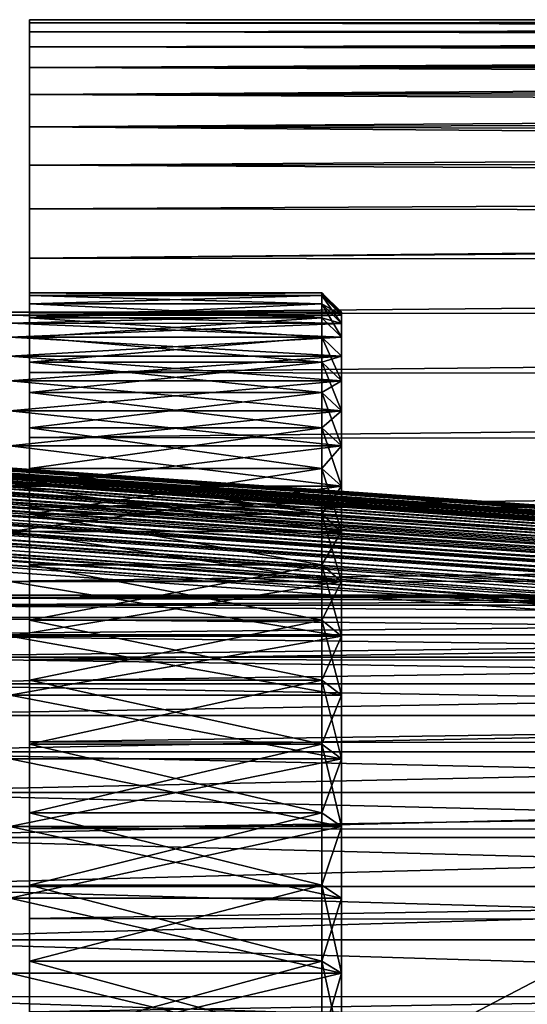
# Model space of a CAD drawing. Header units: metres. Extents: x -46 to 104, y -30 to 30.
# Tile 472 of 656: x 34.55 to 37.15, y 5.45 to 10.5. Entities that reach past the tile are written whole.
import ezdxf

# ---------------------------------------------------------------- set-up
doc = ezdxf.new("R2010")
doc.units = ezdxf.units.M
doc.layers.add('solid_26_000_502_XXX', color=7, linetype='CONTINUOUS')

msp = doc.modelspace()

# ---------------------------------------------------------------- linework, layer by layer
at = {"layer": 'solid_26_000_502_XXX'}
for points in [[(34.599998, 9.1, 298), (34.599998, 10.5, 298), (34.599998, 10.484605, 297.43161)], [(55.393932, 10.485, 297.438873), (34.599998, 10.484605, 297.43161), (34.599998, 10.5, 298)], [(34.599998, 9.085688, 298.510162), (34.599998, 10.484605, 298.56839), (34.599998, 10.5, 298)], [(55.36795, 10.5, 298), (34.599998, 10.5, 298), (34.599998, 10.484605, 298.56839)], [(34.599998, 9.085688, 298.510162), (34.599998, 10.5, 298), (34.599998, 9.1, 298)], [(55.374424, 10.496262, 297.719757), (34.599998, 10.5, 298), (55.36795, 10.5, 298)], [(55.374424, 10.496262, 297.719757), (55.393932, 10.485, 297.438873), (34.599998, 10.5, 298)], [(55.374424, 10.496262, 298.280273), (55.36795, 10.5, 298), (34.599998, 10.484605, 298.56839)], [(55.393932, 10.484999, 298.561127), (55.374424, 10.496262, 298.280273), (34.599998, 10.484605, 298.56839)], [(55.393932, 10.485, 297.438873), (55.426617, 10.466128, 297.157196), (34.599998, 10.484605, 297.43161)], [(55.426617, 10.466127, 298.842804), (55.393932, 10.484999, 298.561127), (34.599998, 10.484605, 298.56839)], [(34.599998, 9.042766, 296.980988), (34.599998, 10.484605, 297.43161), (34.599998, 10.438434, 296.864624)], [(55.472839, 10.439443, 296.873901), (34.599998, 10.438434, 296.864624), (34.599998, 10.484605, 297.43161)], [(34.599998, 9.085688, 297.489838), (34.599998, 9.1, 298), (34.599998, 10.484605, 297.43161)], [(34.599998, 9.042766, 296.980988), (34.599998, 9.085688, 297.489838), (34.599998, 10.484605, 297.43161)], [(55.426617, 10.466128, 297.157196), (55.472839, 10.439443, 296.873901), (34.599998, 10.484605, 297.43161)], [(34.599998, 9.042766, 299.019012), (34.599998, 10.438434, 299.135376), (34.599998, 10.484605, 298.56839)], [(55.426617, 10.466127, 298.842804), (34.599998, 10.484605, 298.56839), (34.599998, 10.438434, 299.135376)], [(34.599998, 9.085688, 298.510162), (34.599998, 9.042766, 299.019012), (34.599998, 10.484605, 298.56839)], [(55.472839, 10.439442, 299.126099), (55.426617, 10.466127, 298.842804), (34.599998, 10.438434, 299.135376)], [(55.472839, 10.439443, 296.873901), (55.533054, 10.404676, 296.588409), (34.599998, 10.438434, 296.864624)], [(55.533058, 10.404675, 299.411621), (55.472839, 10.439442, 299.126099), (34.599998, 10.438434, 299.135376)], [(34.599998, 8.971442, 296.4758), (34.599998, 10.438434, 296.864624), (34.599998, 10.361695, 296.301392)], [(55.533054, 10.404676, 296.588409), (34.599998, 10.361695, 296.301392), (34.599998, 10.438434, 296.864624)], [(34.599998, 8.971442, 296.4758), (34.599998, 9.042766, 296.980988), (34.599998, 10.438434, 296.864624)], [(34.599998, 8.971442, 299.5242), (34.599998, 10.361695, 299.698608), (34.599998, 10.438434, 299.135376)], [(55.533058, 10.404675, 299.411621), (34.599998, 10.438434, 299.135376), (34.599998, 10.361695, 299.698608)], [(34.599998, 9.042766, 299.019012), (34.599998, 8.971442, 299.5242), (34.599998, 10.438434, 299.135376)], [(55.533054, 10.404676, 296.588409), (55.607796, 10.361525, 296.300385), (34.599998, 10.361695, 296.301392)], [(55.6078, 10.361522, 299.699615), (55.533058, 10.404675, 299.411621), (34.599998, 10.361695, 299.698608)], [(34.599998, 8.871838, 295.975037), (34.599998, 10.361695, 296.301392), (34.599998, 10.254508, 295.742767)], [(55.697727, 10.309604, 296.009552), (34.599998, 10.254508, 295.742767), (34.599998, 10.361695, 296.301392)], [(34.599998, 8.871838, 295.975037), (34.599998, 8.971442, 296.4758), (34.599998, 10.361695, 296.301392)], [(55.607796, 10.361525, 296.300385), (55.697727, 10.309604, 296.009552), (34.599998, 10.361695, 296.301392)], [(34.599998, 8.871838, 300.024963), (34.599998, 10.254508, 300.257233), (34.599998, 10.361695, 299.698608)], [(55.6078, 10.361522, 299.699615), (34.599998, 10.361695, 299.698608), (34.599998, 10.254508, 300.257233)], [(34.599998, 8.971442, 299.5242), (34.599998, 8.871838, 300.024963), (34.599998, 10.361695, 299.698608)], [(55.697727, 10.309602, 299.990479), (55.6078, 10.361522, 299.699615), (34.599998, 10.254508, 300.257233)], [(55.697727, 10.309604, 296.009552), (55.803814, 10.248353, 295.714966), (34.599998, 10.254508, 295.742767)], [(55.803818, 10.248351, 300.285034), (55.697727, 10.309602, 299.990479), (34.599998, 10.254508, 300.257233)], [(34.599998, 8.744317, 295.480682), (34.599998, 10.254508, 295.742767), (34.599998, 10.117249, 295.190857)], [(55.926918, 10.177279, 295.416718), (34.599998, 10.117249, 295.190857), (34.599998, 10.254508, 295.742767)], [(34.599998, 8.744317, 295.480682), (34.599998, 8.871838, 295.975037), (34.599998, 10.254508, 295.742767)], [(55.803814, 10.248353, 295.714966), (55.926918, 10.177279, 295.416718), (34.599998, 10.254508, 295.742767)], [(34.599998, 8.744317, 300.519318), (34.599998, 10.117249, 300.809143), (34.599998, 10.254508, 300.257233)], [(55.803818, 10.248351, 300.285034), (34.599998, 10.254508, 300.257233), (34.599998, 10.117249, 300.809143)], [(34.599998, 8.871838, 300.024963), (34.599998, 8.744317, 300.519318), (34.599998, 10.254508, 300.257233)], [(55.926926, 10.177275, 300.583282), (55.803818, 10.248351, 300.285034), (34.599998, 10.117249, 300.809143)], [(55.926918, 10.177279, 295.416718), (56.068253, 10.09568, 295.114227), (34.599998, 10.117249, 295.190857)], [(56.068256, 10.095678, 300.885773), (55.926926, 10.177275, 300.583282), (34.599998, 10.117249, 300.809143)], [(34.599998, 8.589367, 294.994537), (34.599998, 10.117249, 295.190857), (34.599998, 9.950383, 294.6474)], [(56.229225, 10.002742, 294.807007), (34.599998, 9.950383, 294.6474), (34.599998, 10.117249, 295.190857)], [(34.599998, 8.589367, 294.994537), (34.599998, 8.744317, 295.480682), (34.599998, 10.117249, 295.190857)], [(56.068253, 10.09568, 295.114227), (56.229225, 10.002742, 294.807007), (34.599998, 10.117249, 295.190857)], [(34.599998, 8.589367, 301.005463), (34.599998, 9.950383, 301.3526), (34.599998, 10.117249, 300.809143)], [(56.068256, 10.095678, 300.885773), (34.599998, 10.117249, 300.809143), (34.599998, 9.950383, 301.3526)], [(34.599998, 8.744317, 300.519318), (34.599998, 8.589367, 301.005463), (34.599998, 10.117249, 300.809143)], [(56.229225, 10.002742, 301.192993), (56.068256, 10.095678, 300.885773), (34.599998, 9.950383, 301.3526)], [(56.229225, 10.002742, 294.807007), (56.411209, 9.897674, 294.494873), (34.599998, 9.950383, 294.6474)], [(56.411205, 9.897675, 301.505127), (56.229225, 10.002742, 301.192993), (34.599998, 9.950383, 301.3526)], [(34.599998, 8.407261, 294.517487), (34.599998, 9.950383, 294.6474), (34.599998, 9.754209, 294.113434)], [(56.61581, 9.779548, 294.177704), (34.599998, 9.754209, 294.113434), (34.599998, 9.950383, 294.6474)], [(34.599998, 8.407261, 294.517487), (34.599998, 8.589367, 294.994537), (34.599998, 9.950383, 294.6474)], [(56.411209, 9.897674, 294.494873), (56.61581, 9.779548, 294.177704), (34.599998, 9.950383, 294.6474)], [(34.599998, 8.407261, 301.482513), (34.599998, 9.754209, 301.886566), (34.599998, 9.950383, 301.3526)], [(56.411205, 9.897675, 301.505127), (34.599998, 9.950383, 301.3526), (34.599998, 9.754209, 301.886566)], [(34.599998, 8.589367, 301.005463), (34.599998, 8.407261, 301.482513), (34.599998, 9.950383, 301.3526)], [(56.615807, 9.779551, 301.822296), (56.411205, 9.897675, 301.505127), (34.599998, 9.754209, 301.886566)], [(56.844891, 9.647286, 302.144775), (56.615807, 9.779551, 301.822296), (34.599998, 9.754209, 301.886566)], [(56.61581, 9.779548, 294.177704), (56.844898, 9.647284, 293.855225), (34.599998, 9.754209, 294.113434)], [(34.599998, 8.198825, 294.051666), (34.599998, 9.754209, 294.113434), (34.599998, 9.52956, 293.591217)], [(56.844898, 9.647284, 293.855225), (34.599998, 9.52956, 293.591217), (34.599998, 9.754209, 294.113434)], [(34.599998, 8.198825, 294.051666), (34.599998, 8.407261, 294.517487), (34.599998, 9.754209, 294.113434)], [(34.599998, 7.964546, 302.401825), (34.599998, 9.52956, 302.408783), (34.599998, 9.754209, 301.886566)], [(56.844891, 9.647286, 302.144775), (34.599998, 9.754209, 301.886566), (34.599998, 9.52956, 302.408783)], [(34.599998, 8.198825, 301.948334), (34.599998, 7.964546, 302.401825), (34.599998, 9.754209, 301.886566)], [(34.599998, 8.407261, 301.482513), (34.599998, 8.198825, 301.948334), (34.599998, 9.754209, 301.886566)], [(57.099998, 9.5, 302.472137), (56.844891, 9.647286, 302.144775), (34.599998, 9.52956, 302.408783)], [(56.844898, 9.647284, 293.855225), (57.099998, 9.5, 293.527863), (34.599998, 9.52956, 293.591217)], [(34.599998, 7.705113, 293.158386), (34.599998, 9.52956, 293.591217), (34.599998, 9.276879, 293.081726)], [(57.099998, 9.5, 293.527863), (34.599998, 9.276879, 293.081726), (34.599998, 9.52956, 293.591217)], [(34.599998, 7.964546, 293.598175), (34.599998, 8.198825, 294.051666), (34.599998, 9.52956, 293.591217)], [(34.599998, 7.705113, 293.158386), (34.599998, 7.964546, 293.598175), (34.599998, 9.52956, 293.591217)], [(34.599998, 7.705113, 302.841614), (34.599998, 9.276879, 302.918274), (34.599998, 9.52956, 302.408783)], [(57.099998, 9.5, 302.472137), (34.599998, 9.52956, 302.408783), (34.599998, 9.276879, 302.918274)], [(34.599998, 7.964546, 302.401825), (34.599998, 7.705113, 302.841614), (34.599998, 9.52956, 302.408783)], [(57.099998, 9.5, 293.527863), (61.599998, 9.245528, 293.023041), (34.599998, 9.276879, 293.081726)], [(61.599998, 9.5, 302.472137), (57.099998, 9.5, 302.472137), (34.599998, 9.276879, 302.918274)], [(61.599998, 9.245528, 302.976959), (61.599998, 9.5, 302.472137), (34.599998, 9.276879, 302.918274)], [(34.599998, 7.421644, 292.734131), (34.599998, 9.276879, 293.081726), (34.599998, 8.996928, 292.586578)], [(61.599998, 9.245528, 293.023041), (34.599998, 8.996928, 292.586578), (34.599998, 9.276879, 293.081726)], [(34.599998, 7.421644, 292.734131), (34.599998, 7.705113, 293.158386), (34.599998, 9.276879, 293.081726)], [(34.599998, 7.421644, 303.265869), (34.599998, 8.996928, 303.413422), (34.599998, 9.276879, 302.918274)], [(61.599998, 9.245528, 302.976959), (34.599998, 9.276879, 302.918274), (34.599998, 8.996928, 303.413422)], [(34.599998, 7.705113, 302.841614), (34.599998, 7.421644, 303.265869), (34.599998, 9.276879, 302.918274)], [(61.599998, 9.245528, 293.023041), (61.599998, 8.964253, 292.532623), (34.599998, 8.996928, 292.586578)], [(61.599998, 8.964253, 303.467377), (61.599998, 9.245528, 302.976959), (34.599998, 8.996928, 303.413422)], [(53.959827, 6.790901, 318.545135), (20.615704, 9.136184, 315.037079), (20.609173, 9.121511, 315.089386)], [(53.966255, 6.800271, 318.490204), (20.621962, 9.145024, 314.983459), (20.615704, 9.136184, 315.037079)], [(53.959827, 6.790901, 318.545135), (53.966255, 6.800271, 318.490204), (20.615704, 9.136184, 315.037079)], [(20.621962, 9.145024, 314.983459), (53.972324, 6.803407, 318.43457), (20.627794, 9.147927, 314.929901)], [(53.966255, 6.800271, 318.490204), (53.972324, 6.803407, 318.43457), (20.621962, 9.145024, 314.983459)], [(26.209709, 8.785028, 311.470215), (20.627794, 9.147927, 314.929901), (53.972324, 6.803407, 318.43457)], [(53.946213, 6.754011, 318.649963), (20.601683, 9.098532, 315.145294), (20.595619, 9.075441, 315.187531)], [(53.953117, 6.775416, 318.598602), (20.602451, 9.101183, 315.13974), (20.601683, 9.098532, 315.145294)], [(53.946213, 6.754011, 318.649963), (53.953117, 6.775416, 318.598602), (20.601683, 9.098532, 315.145294)], [(53.953117, 6.775416, 318.598602), (20.608585, 9.119937, 315.093933), (20.602451, 9.101183, 315.13974)], [(53.959827, 6.790901, 318.545135), (20.609173, 9.121511, 315.089386), (20.608585, 9.119937, 315.093933)], [(53.953117, 6.775416, 318.598602), (53.959827, 6.790901, 318.545135), (20.608585, 9.119937, 315.093933)], [(36.099998, 9.1, 298), (34.599998, 9.1, 298), (34.599998, 9.085688, 297.489838)], [(36.099998, 9.08569, 298.510162), (34.599998, 9.085688, 298.510162), (34.599998, 9.1, 298)], [(36.099998, 9.1, 298), (36.099998, 9.08569, 298.510162), (34.599998, 9.1, 298)], [(36.099998, 9.08569, 297.489838), (36.099998, 9.1, 298), (34.599998, 9.085688, 297.489838)], [(36.099998, 9.08569, 297.489838), (34.599998, 9.085688, 297.489838), (34.599998, 9.042766, 296.980988)], [(36.099998, 9.042767, 296.980988), (36.099998, 9.08569, 297.489838), (34.599998, 9.042766, 296.980988)], [(36.099998, 9.08569, 298.510162), (36.099998, 9.042767, 299.019012), (34.599998, 9.085688, 298.510162)], [(36.099998, 9.042767, 299.019012), (34.599998, 9.042766, 299.019012), (34.599998, 9.085688, 298.510162)], [(36.099998, 9.1, 298), (36.200001, 9, 298), (36.200001, 8.985842, 298.504639)], [(36.099998, 9.08569, 297.489838), (36.200001, 9, 298), (36.099998, 9.1, 298)], [(36.099998, 9.1, 298), (36.200001, 8.985842, 298.504639), (36.099998, 9.08569, 298.510162)], [(36.099998, 9.08569, 297.489838), (36.200001, 8.985842, 297.495361), (36.200001, 9, 298)], [(36.099998, 9.042767, 296.980988), (36.200001, 8.985842, 297.495361), (36.099998, 9.08569, 297.489838)], [(36.099998, 9.08569, 298.510162), (36.200001, 8.985842, 298.504639), (36.200001, 8.94341, 299.00769)], [(36.099998, 9.08569, 298.510162), (36.200001, 8.94341, 299.00769), (36.099998, 9.042767, 299.019012)], [(53.932171, 6.694587, 318.743805), (20.587639, 9.039108, 315.239166), (20.581944, 9.009012, 315.273224)], [(53.939201, 6.726954, 318.698578), (20.588755, 9.044594, 315.232208), (20.587639, 9.039108, 315.239166)], [(53.932171, 6.694587, 318.743805), (53.939201, 6.726954, 318.698578), (20.587639, 9.039108, 315.239166)], [(53.939201, 6.726954, 318.698578), (20.594671, 9.071476, 315.193909), (20.588755, 9.044594, 315.232208)], [(53.946213, 6.754011, 318.649963), (20.595619, 9.075441, 315.187531), (20.594671, 9.071476, 315.193909)], [(53.939201, 6.726954, 318.698578), (53.946213, 6.754011, 318.649963), (20.594671, 9.071476, 315.193909)], [(36.099998, 9.042767, 296.980988), (34.599998, 9.042766, 296.980988), (34.599998, 8.971442, 296.4758)], [(36.099998, 8.971442, 296.4758), (36.099998, 9.042767, 296.980988), (34.599998, 8.971442, 296.4758)], [(36.099998, 9.042767, 299.019012), (36.099998, 8.971442, 299.5242), (34.599998, 9.042766, 299.019012)], [(36.099998, 8.971442, 299.5242), (34.599998, 8.971442, 299.5242), (34.599998, 9.042766, 299.019012)], [(36.099998, 9.042767, 296.980988), (36.200001, 8.94341, 296.99231), (36.200001, 8.985842, 297.495361)], [(36.099998, 8.971442, 296.4758), (36.200001, 8.94341, 296.99231), (36.099998, 9.042767, 296.980988)], [(36.099998, 9.042767, 299.019012), (36.200001, 8.94341, 299.00769), (36.200001, 8.872839, 299.507568)], [(36.099998, 9.042767, 299.019012), (36.200001, 8.872839, 299.507568), (36.099998, 8.971442, 299.5242)], [(53.925209, 6.657315, 318.785126), (20.580677, 9.001837, 315.280457), (20.575266, 8.96912, 315.310059)], [(53.932171, 6.694587, 318.743805), (20.581944, 9.009012, 315.273224), (20.580677, 9.001837, 315.280457)], [(53.925209, 6.657315, 318.785126), (53.932171, 6.694587, 318.743805), (20.580677, 9.001837, 315.280457)], [(36.200001, 9, 298), (34.5, 8.999993, 298), (34.5, 8.985838, 298.5047)], [(36.200001, 8.985842, 298.504639), (36.200001, 9, 298), (34.5, 8.985838, 298.5047)], [(36.200001, 9, 298), (36.200001, 8.985842, 297.495361), (34.5, 8.999993, 298)], [(36.200001, 8.985842, 297.495361), (34.5, 8.985838, 297.4953), (34.5, 8.999993, 298)], [(36.200001, 8.985842, 298.504639), (34.5, 8.985838, 298.5047), (34.5, 8.943419, 299.007599)], [(36.200001, 8.94341, 299.00769), (36.200001, 8.985842, 298.504639), (34.5, 8.943419, 299.007599)], [(36.200001, 8.985842, 297.495361), (36.200001, 8.94341, 296.99231), (34.5, 8.985838, 297.4953)], [(36.200001, 8.94341, 296.99231), (34.5, 8.943419, 296.992401), (34.5, 8.985838, 297.4953)], [(34.599998, 7.114636, 292.326202), (34.599998, 8.996928, 292.586578), (34.599998, 8.690775, 292.107605)], [(61.599998, 8.964253, 292.532623), (34.599998, 8.690775, 292.107605), (34.599998, 8.996928, 292.586578)], [(34.599998, 7.114636, 292.326202), (34.599998, 7.421644, 292.734131), (34.599998, 8.996928, 292.586578)], [(34.599998, 7.114636, 303.673798), (34.599998, 8.690775, 303.892395), (34.599998, 8.996928, 303.413422)], [(61.599998, 8.964253, 303.467377), (34.599998, 8.996928, 303.413422), (34.599998, 8.690775, 303.892395)], [(34.599998, 7.421644, 303.265869), (34.599998, 7.114636, 303.673798), (34.599998, 8.996928, 303.413422)], [(53.918404, 6.615608, 318.82196), (20.573872, 8.960131, 315.317322), (20.568802, 8.925397, 315.342316)], [(53.925209, 6.657315, 318.785126), (20.575266, 8.96912, 315.310059), (20.573872, 8.960131, 315.317322)], [(53.918404, 6.615608, 318.82196), (53.925209, 6.657315, 318.785126), (20.573872, 8.960131, 315.317322)], [(36.200001, 8.94341, 299.00769), (34.5, 8.943419, 299.007599), (34.5, 8.872832, 299.507568)], [(36.200001, 8.872839, 296.492432), (34.5, 8.872832, 296.492432), (34.5, 8.943419, 296.992401)], [(36.200001, 8.94341, 296.99231), (36.200001, 8.872839, 296.492432), (34.5, 8.943419, 296.992401)], [(36.200001, 8.872839, 299.507568), (36.200001, 8.94341, 299.00769), (34.5, 8.872832, 299.507568)], [(36.099998, 8.971442, 296.4758), (34.599998, 8.971442, 296.4758), (34.599998, 8.871838, 295.975037)], [(36.099998, 8.871853, 295.975098), (36.099998, 8.971442, 296.4758), (34.599998, 8.871838, 295.975037)], [(36.099998, 8.871853, 300.024902), (34.599998, 8.871838, 300.024963), (34.599998, 8.971442, 299.5242)], [(36.099998, 8.971442, 299.5242), (36.099998, 8.871853, 300.024902), (34.599998, 8.971442, 299.5242)], [(61.599998, 8.964253, 292.532623), (61.599998, 8.656992, 292.058075), (34.599998, 8.690775, 292.107605)], [(61.599998, 8.656992, 303.941925), (61.599998, 8.964253, 303.467377), (34.599998, 8.690775, 303.892395)], [(36.099998, 8.971442, 296.4758), (36.200001, 8.872839, 296.492432), (36.200001, 8.94341, 296.99231)], [(36.099998, 8.871853, 295.975098), (36.200001, 8.872839, 296.492432), (36.099998, 8.971442, 296.4758)], [(36.099998, 8.971442, 299.5242), (36.200001, 8.872839, 299.507568), (36.099998, 8.871853, 300.024902)], [(53.911839, 6.569991, 318.853912), (20.567308, 8.914513, 315.349243), (20.56263, 8.878366, 315.369598)], [(53.918404, 6.615608, 318.82196), (20.568802, 8.925397, 315.342316), (20.567308, 8.914513, 315.349243)], [(53.911839, 6.569991, 318.853912), (53.918404, 6.615608, 318.82196), (20.567308, 8.914513, 315.349243)], [(53.905602, 6.521037, 318.880524), (20.561068, 8.865559, 315.375854), (20.55682, 8.828589, 315.391541)], [(53.911839, 6.569991, 318.853912), (20.56263, 8.878366, 315.369598), (20.561068, 8.865559, 315.375854)], [(53.905602, 6.521037, 318.880524), (53.911839, 6.569991, 318.853912), (20.561068, 8.865559, 315.375854)], [(36.200001, 8.872839, 299.507568), (34.5, 8.872832, 299.507568), (34.5, 8.774339, 300.002747)], [(36.200001, 8.774351, 300.002686), (36.200001, 8.872839, 299.507568), (34.5, 8.774339, 300.002747)], [(36.200001, 8.872839, 296.492432), (36.200001, 8.774351, 295.997314), (34.5, 8.872832, 296.492432)], [(36.200001, 8.774351, 295.997314), (34.5, 8.774339, 295.997253), (34.5, 8.872832, 296.492432)], [(36.099998, 8.871853, 295.975098), (34.599998, 8.871838, 295.975037), (34.599998, 8.744317, 295.480682)], [(36.099998, 8.744308, 295.480652), (36.099998, 8.871853, 295.975098), (34.599998, 8.744317, 295.480682)], [(36.099998, 8.871853, 300.024902), (36.099998, 8.744308, 300.519348), (34.599998, 8.871838, 300.024963)], [(36.099998, 8.744308, 300.519348), (34.599998, 8.744317, 300.519318), (34.599998, 8.871838, 300.024963)], [(36.099998, 8.871853, 295.975098), (36.200001, 8.774351, 295.997314), (36.200001, 8.872839, 296.492432)], [(36.099998, 8.871853, 300.024902), (36.200001, 8.872839, 299.507568), (36.200001, 8.774351, 300.002686)], [(36.099998, 8.744308, 295.480652), (36.200001, 8.774351, 295.997314), (36.099998, 8.871853, 295.975098)], [(36.099998, 8.871853, 300.024902), (36.200001, 8.774351, 300.002686), (36.200001, 8.648256, 300.491516)], [(36.099998, 8.871853, 300.024902), (36.200001, 8.648256, 300.491516), (36.099998, 8.744308, 300.519348)], [(53.899765, 6.46936, 318.901489), (20.555231, 8.813882, 315.39682), (20.551447, 8.776664, 315.407928)], [(53.905602, 6.521037, 318.880524), (20.55682, 8.828589, 315.391541), (20.555231, 8.813882, 315.39682)], [(53.899765, 6.46936, 318.901489), (53.905602, 6.521037, 318.880524), (20.555231, 8.813882, 315.39682)], [(26.362223, 8.774171, 311.504517), (26.209709, 8.785028, 311.470215), (53.972324, 6.803407, 318.43457)], [(53.894402, 6.415613, 318.916534), (20.549871, 8.760135, 315.411865), (20.546572, 8.723212, 315.418549)], [(53.899765, 6.46936, 318.901489), (20.551447, 8.776664, 315.407928), (20.549871, 8.760135, 315.411865)], [(53.894402, 6.415613, 318.916534), (53.899765, 6.46936, 318.901489), (20.549871, 8.760135, 315.411865)], [(26.515778, 8.76333, 311.526733), (26.362223, 8.774171, 311.504517), (53.972324, 6.803407, 318.43457)], [(26.515778, 8.76333, 311.526733), (53.972324, 6.803407, 318.43457), (54.390438, 6.803407, 314.456482)], [(54.396072, 6.800271, 314.400787), (26.515778, 8.76333, 311.526733), (54.390438, 6.803407, 314.456482)], [(26.521347, 8.760268, 311.47171), (26.515778, 8.76333, 311.526733), (54.396072, 6.800271, 314.400787)], [(26.521347, 8.760268, 311.47171), (54.396072, 6.800271, 314.400787), (54.401199, 6.790901, 314.345734)], [(26.526485, 8.750959, 311.416595), (26.521347, 8.760268, 311.47171), (54.401199, 6.790901, 314.345734)], [(26.526485, 8.750959, 311.416595), (54.401199, 6.790901, 314.345734), (54.405754, 6.775417, 314.292053)], [(26.531052, 8.735521, 311.362823), (26.526485, 8.750959, 311.416595), (54.405754, 6.775417, 314.292053)], [(26.534986, 8.714149, 311.311066), (26.531052, 8.735521, 311.362823), (54.405754, 6.775417, 314.292053)], [(36.200001, 8.774351, 300.002686), (34.5, 8.774339, 300.002747), (34.5, 8.648287, 300.491394)], [(36.200001, 8.648256, 300.491516), (36.200001, 8.774351, 300.002686), (34.5, 8.648287, 300.491394)], [(36.200001, 8.774351, 295.997314), (36.200001, 8.648256, 295.508484), (34.5, 8.774339, 295.997253)], [(36.200001, 8.648256, 295.508484), (34.5, 8.648287, 295.508606), (34.5, 8.774339, 295.997253)], [(36.099998, 8.744308, 295.480652), (34.599998, 8.744317, 295.480682), (34.599998, 8.589367, 294.994537)], [(36.099998, 8.58938, 301.005432), (34.599998, 8.589367, 301.005463), (34.599998, 8.744317, 300.519318)], [(36.099998, 8.744308, 300.519348), (36.099998, 8.58938, 301.005432), (34.599998, 8.744317, 300.519318)], [(36.099998, 8.58938, 294.994568), (36.099998, 8.744308, 295.480652), (34.599998, 8.589367, 294.994537)], [(36.099998, 8.744308, 295.480652), (36.200001, 8.648256, 295.508484), (36.200001, 8.774351, 295.997314)], [(36.099998, 8.58938, 294.994568), (36.200001, 8.648256, 295.508484), (36.099998, 8.744308, 295.480652)], [(36.099998, 8.744308, 300.519348), (36.200001, 8.648256, 300.491516), (36.200001, 8.49495, 300.972504)], [(36.099998, 8.744308, 300.519348), (36.200001, 8.49495, 300.972504), (36.099998, 8.58938, 301.005432)], [(53.889587, 6.36047, 318.925476), (20.545053, 8.704991, 315.420807), (20.542255, 8.668873, 315.423279)], [(53.894402, 6.415613, 318.916534), (20.546572, 8.723212, 315.418549), (20.545053, 8.704991, 315.420807)], [(53.889587, 6.36047, 318.925476), (53.894402, 6.415613, 318.916534), (20.545053, 8.704991, 315.420807)], [(26.534986, 8.714149, 311.311066), (54.405754, 6.775417, 314.292053), (54.409679, 6.754012, 314.240356)], [(26.538244, 8.687111, 311.261993), (26.534986, 8.714149, 311.311066), (54.409679, 6.754012, 314.240356)], [(26.538244, 8.687111, 311.261993), (54.409679, 6.754012, 314.240356), (54.41293, 6.726955, 314.191345)], [(26.540781, 8.654749, 311.216187), (26.538244, 8.687111, 311.261993), (54.41293, 6.726955, 314.191345)], [(34.599998, 6.785288, 291.936188), (34.599998, 8.690775, 292.107605), (34.599998, 8.358928, 291.645599)], [(61.599998, 8.656992, 292.058075), (34.599998, 8.358928, 291.645599), (34.599998, 8.690775, 292.107605)], [(34.599998, 6.785288, 291.936188), (34.599998, 7.114636, 292.326202), (34.599998, 8.690775, 292.107605)], [(34.599998, 6.785288, 304.063812), (34.599998, 8.358928, 304.354401), (34.599998, 8.690775, 303.892395)], [(61.599998, 8.656992, 303.941925), (34.599998, 8.690775, 303.892395), (34.599998, 8.358928, 304.354401)], [(34.599998, 7.114636, 303.673798), (34.599998, 6.785288, 304.063812), (34.599998, 8.690775, 303.892395)], [(37.213074, -7.476887, 317.175842), (20.541, 8.649134, 315.423553), (20.540823, 0, 315.423523)], [(53.889587, 6.36047, 318.925476), (20.542255, 8.668873, 315.423279), (20.541, 8.649134, 315.423553)], [(37.213074, -7.476887, 317.175842), (37.213074, 7.476887, 317.175842), (20.541, 8.649134, 315.423553)], [(53.889587, 6.36047, 318.925476), (20.541, 8.649134, 315.423553), (37.213074, 7.476887, 317.175842)], [(26.540781, 8.654749, 311.216187), (54.41293, 6.726955, 314.191345), (54.415459, 6.694588, 314.14563)], [(26.542566, 8.61747, 311.174286), (26.540781, 8.654749, 311.216187), (54.415459, 6.694588, 314.14563)], [(36.200001, 8.648256, 300.491516), (34.5, 8.648287, 300.491394), (34.5, 8.494943, 300.972504)], [(36.200001, 8.49495, 295.027496), (34.5, 8.494943, 295.027496), (34.5, 8.648287, 295.508606)], [(36.200001, 8.648256, 295.508484), (36.200001, 8.49495, 295.027496), (34.5, 8.648287, 295.508606)], [(36.200001, 8.49495, 300.972504), (36.200001, 8.648256, 300.491516), (34.5, 8.494943, 300.972504)], [(61.599998, 8.656992, 292.058075), (61.599998, 8.324635, 291.600739), (34.599998, 8.358928, 291.645599)], [(61.599998, 8.324635, 304.399261), (61.599998, 8.656992, 303.941925), (34.599998, 8.358928, 304.354401)], [(36.099998, 8.58938, 294.994568), (36.200001, 8.49495, 295.027496), (36.200001, 8.648256, 295.508484)], [(26.542566, 8.61747, 311.174286), (54.415459, 6.694588, 314.14563), (54.417236, 6.657317, 314.10379)], [(26.543577, 8.575744, 311.136749), (26.542566, 8.61747, 311.174286), (54.417236, 6.657317, 314.10379)], [(36.099998, 8.58938, 294.994568), (34.599998, 8.589367, 294.994537), (34.599998, 8.407261, 294.517487)], [(36.099998, 8.407298, 294.517578), (36.099998, 8.58938, 294.994568), (34.599998, 8.407261, 294.517487)], [(36.099998, 8.58938, 301.005432), (36.099998, 8.407298, 301.482422), (34.599998, 8.589367, 301.005463)], [(36.099998, 8.407298, 301.482422), (34.599998, 8.407261, 301.482513), (34.599998, 8.589367, 301.005463)], [(36.099998, 8.407298, 294.517578), (36.200001, 8.49495, 295.027496), (36.099998, 8.58938, 294.994568)], [(36.099998, 8.58938, 301.005432), (36.200001, 8.49495, 300.972504), (36.200001, 8.314916, 301.444153)], [(36.099998, 8.58938, 301.005432), (36.200001, 8.314916, 301.444153), (36.099998, 8.407298, 301.482422)], [(26.543577, 8.575744, 311.136749), (54.417236, 6.657317, 314.10379), (54.41824, 6.61561, 314.066345)], [(26.543798, 8.530097, 311.104095), (26.543577, 8.575744, 311.136749), (54.41824, 6.61561, 314.066345)], [(26.541882, 8.429384, 311.054962), (26.543232, 8.481105, 311.076721), (54.417892, 6.521038, 314.006409)], [(26.543232, 8.481105, 311.076721), (26.543798, 8.530097, 311.104095), (54.418461, 6.569993, 314.033722)], [(26.543232, 8.481105, 311.076721), (54.418461, 6.569993, 314.033722), (54.417892, 6.521038, 314.006409)], [(26.543798, 8.530097, 311.104095), (54.41824, 6.61561, 314.066345), (54.418461, 6.569993, 314.033722)], [(36.200001, 8.49495, 300.972504), (34.5, 8.494943, 300.972504), (34.5, 8.314894, 301.444214)], [(36.200001, 8.314916, 301.444153), (36.200001, 8.49495, 300.972504), (34.5, 8.314894, 301.444214)], [(36.200001, 8.49495, 295.027496), (36.200001, 8.314916, 294.555847), (34.5, 8.494943, 295.027496)], [(36.200001, 8.314916, 294.555847), (34.5, 8.314894, 294.555786), (34.5, 8.494943, 295.027496)], [(36.099998, 8.407298, 294.517578), (36.200001, 8.314916, 294.555847), (36.200001, 8.49495, 295.027496)], [(26.539764, 8.375587, 311.039124), (26.541882, 8.429384, 311.054962), (54.416542, 6.469362, 313.98468)], [(26.541882, 8.429384, 311.054962), (54.417892, 6.521038, 314.006409), (54.416542, 6.469362, 313.98468)], [(36.099998, 8.407298, 294.517578), (34.599998, 8.407261, 294.517487), (34.599998, 8.198825, 294.051666)], [(36.099998, 8.198771, 294.051575), (36.099998, 8.407298, 294.517578), (34.599998, 8.198825, 294.051666)], [(36.099998, 8.407298, 301.482422), (36.099998, 8.198771, 301.948425), (34.599998, 8.407261, 301.482513)], [(36.099998, 8.198771, 301.948425), (34.599998, 8.198825, 301.948334), (34.599998, 8.407261, 301.482513)], [(36.099998, 8.198771, 294.051575), (36.200001, 8.314916, 294.555847), (36.099998, 8.407298, 294.517578)], [(36.099998, 8.407298, 301.482422), (36.200001, 8.314916, 301.444153), (36.200001, 8.10872, 301.904968)], [(36.099998, 8.407298, 301.482422), (36.200001, 8.10872, 301.904968), (36.099998, 8.198771, 301.948425)], [(26.536909, 8.32039, 311.029358), (26.539764, 8.375587, 311.039124), (54.411572, 6.36047, 313.959106)], [(26.539764, 8.375587, 311.039124), (54.414425, 6.415614, 313.968842), (54.411572, 6.36047, 313.959106)], [(26.539764, 8.375587, 311.039124), (54.416542, 6.469362, 313.98468), (54.414425, 6.415614, 313.968842)], [(34.599998, 6.434708, 291.565369), (34.599998, 8.358928, 291.645599), (34.599998, 8.002682, 291.202423)], [(61.599998, 8.324635, 291.600739), (34.599998, 8.002682, 291.202423), (34.599998, 8.358928, 291.645599)], [(34.599998, 6.434708, 291.565369), (34.599998, 6.785288, 291.936188), (34.599998, 8.358928, 291.645599)], [(34.599998, 6.063671, 304.7854), (34.599998, 8.002682, 304.797577), (34.599998, 8.358928, 304.354401)], [(61.599998, 8.324635, 304.399261), (34.599998, 8.358928, 304.354401), (34.599998, 8.002682, 304.797577)], [(34.599998, 6.434708, 304.434631), (34.599998, 6.063671, 304.7854), (34.599998, 8.358928, 304.354401)], [(34.599998, 6.785288, 304.063812), (34.599998, 6.434708, 304.434631), (34.599998, 8.358928, 304.354401)], [(26.536909, 8.32039, 311.029358), (40.470669, 7.284587, 312.490692), (26.533504, 8.264537, 311.025848)], [(26.536909, 8.32039, 311.029358), (54.407833, 6.304637, 313.955566), (40.470669, 7.284587, 312.490692)], [(26.536909, 8.32039, 311.029358), (54.411572, 6.36047, 313.959106), (54.407833, 6.304637, 313.955566)], [(36.200001, 8.314916, 301.444153), (34.5, 8.314894, 301.444214), (34.5, 8.108779, 301.904816)], [(36.200001, 8.10872, 301.904968), (36.200001, 8.314916, 301.444153), (34.5, 8.108779, 301.904816)], [(36.200001, 8.314916, 294.555847), (36.200001, 8.10872, 294.095032), (34.5, 8.314894, 294.555786)], [(36.200001, 8.10872, 294.095032), (34.5, 8.108779, 294.095184), (34.5, 8.314894, 294.555786)], [(61.599998, 8.324635, 291.600739), (61.599998, 7.968143, 291.161957), (34.599998, 8.002682, 291.202423)], [(61.599998, 7.968143, 304.838043), (61.599998, 8.324635, 304.399261), (34.599998, 8.002682, 304.797577)], [(36.099998, 8.198771, 294.051575), (36.200001, 8.10872, 294.095032), (36.200001, 8.314916, 294.555847)], [(26.533337, 0, 311.025818), (26.533504, 8.264537, 311.025848), (40.470669, 7.284587, 312.490692)], [(36.099998, 8.198771, 294.051575), (34.599998, 8.198825, 294.051666), (34.599998, 7.964546, 293.598175)], [(36.099998, 7.96459, 302.401733), (34.599998, 7.964546, 302.401825), (34.599998, 8.198825, 301.948334)], [(36.099998, 8.198771, 301.948425), (36.099998, 7.96459, 302.401733), (34.599998, 8.198825, 301.948334)], [(36.099998, 7.96459, 293.598267), (36.099998, 8.198771, 294.051575), (34.599998, 7.964546, 293.598175)], [(36.099998, 7.96459, 293.598267), (36.200001, 8.10872, 294.095032), (36.099998, 8.198771, 294.051575)], [(36.099998, 8.198771, 301.948425), (36.200001, 8.10872, 301.904968), (36.200001, 7.877011, 302.353485)], [(36.099998, 8.198771, 301.948425), (36.200001, 7.877011, 302.353485), (36.099998, 7.96459, 302.401733)], [(36.200001, 8.10872, 301.904968), (34.5, 8.108779, 301.904816), (34.5, 7.877003, 302.353485)], [(36.200001, 7.877011, 293.646515), (34.5, 7.877003, 293.646515), (34.5, 8.108779, 294.095184)], [(36.200001, 8.10872, 294.095032), (36.200001, 7.877011, 293.646515), (34.5, 8.108779, 294.095184)], [(36.200001, 7.877011, 302.353485), (36.200001, 8.10872, 301.904968), (34.5, 7.877003, 302.353485)], [(36.099998, 7.96459, 293.598267), (36.200001, 7.877011, 293.646515), (36.200001, 8.10872, 294.095032)], [(34.599998, 5.673775, 290.885345), (34.599998, 8.002682, 291.202423), (34.599998, 7.622979, 290.779175)], [(61.599998, 7.968143, 291.161957), (34.599998, 7.622979, 290.779175), (34.599998, 8.002682, 291.202423)], [(34.599998, 6.063671, 291.2146), (34.599998, 6.434708, 291.565369), (34.599998, 8.002682, 291.202423)], [(34.599998, 5.673775, 290.885345), (34.599998, 6.063671, 291.2146), (34.599998, 8.002682, 291.202423)], [(34.599998, 5.673775, 305.114655), (34.599998, 7.622979, 305.220825), (34.599998, 8.002682, 304.797577)], [(61.599998, 7.968143, 304.838043), (34.599998, 8.002682, 304.797577), (34.599998, 7.622979, 305.220825)], [(34.599998, 6.063671, 304.7854), (34.599998, 5.673775, 305.114655), (34.599998, 8.002682, 304.797577)], [(61.599998, 7.968143, 291.161957), (61.599998, 7.588553, 290.743011), (34.599998, 7.622979, 290.779175)], [(61.599998, 7.588553, 305.256989), (61.599998, 7.968143, 304.838043), (34.599998, 7.622979, 305.220825)], [(36.099998, 7.705155, 293.158447), (36.099998, 7.96459, 293.598267), (34.599998, 7.964546, 293.598175)], [(36.099998, 7.96459, 302.401733), (36.099998, 7.705155, 302.841553), (34.599998, 7.964546, 302.401825)], [(36.099998, 7.705155, 293.158447), (34.599998, 7.964546, 293.598175), (34.599998, 7.705113, 293.158386)], [(36.099998, 7.705155, 302.841553), (34.599998, 7.705113, 302.841614), (34.599998, 7.964546, 302.401825)], [(36.099998, 7.705155, 293.158447), (36.200001, 7.877011, 293.646515), (36.099998, 7.96459, 293.598267)], [(36.099998, 7.96459, 302.401733), (36.200001, 7.877011, 302.353485), (36.200001, 7.620518, 302.7883)], [(36.099998, 7.96459, 302.401733), (36.200001, 7.620518, 302.7883), (36.099998, 7.705155, 302.841553)], [(36.200001, 7.620518, 302.7883), (36.200001, 7.877011, 302.353485), (34.5, 7.877003, 302.353485)], [(36.200001, 7.877011, 293.646515), (36.200001, 7.620518, 293.2117), (34.5, 7.877003, 293.646515)], [(36.200001, 7.620518, 302.7883), (34.5, 7.877003, 302.353485), (34.5, 7.620484, 302.788361)], [(36.200001, 7.620518, 293.2117), (34.5, 7.620484, 293.211639), (34.5, 7.877003, 293.646515)], [(36.099998, 7.705155, 293.158447), (36.200001, 7.620518, 293.2117), (36.200001, 7.877011, 293.646515)], [(36.099998, 7.705155, 293.158447), (34.599998, 7.705113, 293.158386), (34.599998, 7.421644, 292.734131)], [(36.099998, 7.42159, 292.73407), (36.099998, 7.705155, 293.158447), (34.599998, 7.421644, 292.734131)], [(36.099998, 7.705155, 302.841553), (36.099998, 7.42159, 303.26593), (34.599998, 7.705113, 302.841614)], [(36.099998, 7.42159, 303.26593), (34.599998, 7.421644, 303.265869), (34.599998, 7.705113, 302.841614)], [(36.099998, 7.42159, 292.73407), (36.200001, 7.620518, 293.2117), (36.099998, 7.705155, 293.158447)], [(36.099998, 7.705155, 302.841553), (36.200001, 7.620518, 302.7883), (36.200001, 7.340048, 303.208038)], [(36.099998, 7.705155, 302.841553), (36.200001, 7.340048, 303.208038), (36.099998, 7.42159, 303.26593)], [(34.599998, 5.265924, 290.5784), (34.599998, 7.622979, 290.779175), (34.599998, 7.220749, 290.376953)], [(61.599998, 7.588553, 290.743011), (34.599998, 7.220749, 290.376953), (34.599998, 7.622979, 290.779175)], [(34.599998, 5.265924, 290.5784), (34.599998, 5.673775, 290.885345), (34.599998, 7.622979, 290.779175)], [(34.599998, 5.265924, 305.4216), (34.599998, 7.220749, 305.623047), (34.599998, 7.622979, 305.220825)], [(61.599998, 7.588553, 305.256989), (34.599998, 7.622979, 305.220825), (34.599998, 7.220749, 305.623047)], [(34.599998, 5.673775, 305.114655), (34.599998, 5.265924, 305.4216), (34.599998, 7.622979, 305.220825)], [(36.200001, 7.620518, 302.7883), (34.5, 7.620484, 302.788361), (34.5, 7.340138, 303.207916)], [(36.200001, 7.340048, 303.208038), (36.200001, 7.620518, 302.7883), (34.5, 7.340138, 303.207916)], [(36.200001, 7.620518, 293.2117), (36.200001, 7.340048, 292.791962), (34.5, 7.620484, 293.211639)], [(36.200001, 7.340048, 292.791962), (34.5, 7.340138, 292.792084), (34.5, 7.620484, 293.211639)], [(61.599998, 7.588553, 290.743011), (61.599998, 7.186964, 290.345093), (34.599998, 7.220749, 290.376953)], [(61.599998, 7.186964, 305.654907), (61.599998, 7.588553, 305.256989), (34.599998, 7.220749, 305.623047)], [(36.099998, 7.42159, 292.73407), (36.200001, 7.340048, 292.791962), (36.200001, 7.620518, 293.2117)], [(33.5, 7.550004, 298), (43, 7.549994, 298), (43, 7.537219, 298.439117)], [(33.5, 7.537232, 297.561188), (43, 7.549994, 298), (33.5, 7.550004, 298)], [(33.5, 7.550004, 298), (43, 7.537219, 298.439117), (33.5, 7.537232, 298.438812)], [(33.5, 7.537232, 297.561188), (43, 7.537219, 297.560883), (43, 7.549994, 298)], [(33.5, 7.498932, 297.123413), (43, 7.537219, 297.560883), (33.5, 7.537232, 297.561188)], [(33.5, 7.537232, 298.438812), (43, 7.537219, 298.439117), (43, 7.49896, 298.876404)], [(33.5, 7.537232, 298.438812), (43, 7.49896, 298.876404), (33.5, 7.498932, 298.876587)], [(33.5, 7.498932, 297.123413), (43, 7.49896, 297.123596), (43, 7.537219, 297.560883)], [(33.5, 7.498932, 297.123413), (43, 7.435303, 296.689026), (43, 7.49896, 297.123596)], [(33.5, 7.498932, 298.876587), (43, 7.49896, 298.876404), (43, 7.435303, 299.310974)], [(33.5, 7.435285, 296.688873), (43, 7.435303, 296.689026), (33.5, 7.498932, 297.123413)], [(33.5, 7.498932, 298.876587), (43, 7.435303, 299.310974), (33.5, 7.435285, 299.311127)], [(33.5, 7.346529, 296.259033), (43, 7.346457, 296.258728), (43, 7.435303, 296.689026)], [(33.5, 7.346529, 296.259033), (43, 7.435303, 296.689026), (33.5, 7.435285, 296.688873)], [(33.5, 7.435285, 299.311127), (43, 7.435303, 299.310974), (43, 7.346457, 299.741272)], [(33.5, 7.435285, 299.311127), (43, 7.346457, 299.741272), (33.5, 7.346529, 299.740967)], [(36.099998, 7.42159, 292.73407), (34.599998, 7.421644, 292.734131), (34.599998, 7.114636, 292.326202)], [(36.099998, 7.114725, 303.673676), (34.599998, 7.114636, 303.673798), (34.599998, 7.421644, 303.265869)], [(36.099998, 7.42159, 303.26593), (36.099998, 7.114725, 303.673676), (34.599998, 7.421644, 303.265869)], [(36.099998, 7.114725, 292.326324), (36.099998, 7.42159, 292.73407), (34.599998, 7.114636, 292.326202)], [(36.099998, 7.114725, 292.326324), (36.200001, 7.340048, 292.791962), (36.099998, 7.42159, 292.73407)], [(36.099998, 7.42159, 303.26593), (36.200001, 7.340048, 303.208038), (36.200001, 7.036483, 303.61142)], [(36.099998, 7.42159, 303.26593), (36.200001, 7.036483, 303.61142), (36.099998, 7.114725, 303.673676)], [(33.5, 7.232826, 295.834686), (43, 7.346457, 296.258728), (33.5, 7.346529, 296.259033)], [(33.5, 7.346529, 299.740967), (43, 7.346457, 299.741272), (43, 7.232834, 300.165314)], [(33.5, 7.346529, 299.740967), (43, 7.232834, 300.165314), (33.5, 7.232826, 300.165314)], [(33.5, 7.232826, 295.834686), (43, 7.232834, 295.834686), (43, 7.346457, 296.258728)], [(36.200001, 7.340048, 303.208038), (34.5, 7.340138, 303.207916), (34.5, 7.036472, 303.61142)], [(36.200001, 7.036483, 292.38858), (34.5, 7.036472, 292.38858), (34.5, 7.340138, 292.792084)], [(36.200001, 7.340048, 292.791962), (36.200001, 7.036483, 292.38858), (34.5, 7.340138, 292.792084)], [(36.200001, 7.036483, 303.61142), (36.200001, 7.340048, 303.208038), (34.5, 7.036472, 303.61142)], [(36.099998, 7.114725, 292.326324), (36.200001, 7.036483, 292.38858), (36.200001, 7.340048, 292.791962)], [(40.470669, 7.284587, 312.490692), (26.533504, -8.264537, 311.025848), (26.533337, 0, 311.025818)], [(40.470669, -7.284587, 312.490692), (26.533504, -8.264537, 311.025848), (40.470669, 7.284587, 312.490692)], [(33.5, 7.094624, 295.417603), (43, 7.094716, 295.417877), (43, 7.232834, 295.834686)], [(33.5, 7.094624, 295.417603), (43, 7.232834, 295.834686), (33.5, 7.232826, 295.834686)], [(33.5, 7.232826, 300.165314), (43, 7.232834, 300.165314), (43, 7.094716, 300.582123)], [(33.5, 7.232826, 300.165314), (43, 7.094716, 300.582123), (33.5, 7.094624, 300.582397)], [(34.599998, 4.841392, 290.294739), (34.599998, 7.220749, 290.376953), (34.599998, 6.797591, 289.997314)], [(61.599998, 7.186964, 290.345093), (34.599998, 6.797591, 289.997314), (34.599998, 7.220749, 290.376953)], [(34.599998, 4.841392, 290.294739), (34.599998, 5.265924, 290.5784), (34.599998, 7.220749, 290.376953)], [(34.599998, 4.401878, 305.964508), (34.599998, 6.797591, 306.002686), (34.599998, 7.220749, 305.623047)], [(61.599998, 7.186964, 305.654907), (34.599998, 7.220749, 305.623047), (34.599998, 6.797591, 306.002686)], [(34.599998, 4.841392, 305.705261), (34.599998, 4.401878, 305.964508), (34.599998, 7.220749, 305.623047)], [(34.599998, 5.265924, 305.4216), (34.599998, 4.841392, 305.705261), (34.599998, 7.220749, 305.623047)], [(61.599998, 7.186964, 290.345093), (61.599998, 6.76454, 289.96936), (34.599998, 6.797591, 289.997314)], [(61.599998, 6.76454, 306.03064), (61.599998, 7.186964, 305.654907), (34.599998, 6.797591, 306.002686)], [(33.5, 6.932556, 295.009644), (43, 6.932483, 295.009491), (43, 7.094716, 295.417877)], [(33.5, 6.932556, 295.009644), (43, 7.094716, 295.417877), (33.5, 7.094624, 295.417603)], [(33.5, 7.094624, 300.582397), (43, 7.094716, 300.582123), (43, 6.932483, 300.990509)], [(33.5, 7.094624, 300.582397), (43, 6.932483, 300.990509), (33.5, 6.932556, 300.990356)], [(36.099998, 7.114725, 292.326324), (34.599998, 7.114636, 292.326202), (34.599998, 6.785288, 291.936188)], [(36.099998, 6.785274, 291.936157), (36.099998, 7.114725, 292.326324), (34.599998, 6.785288, 291.936188)], [(36.099998, 7.114725, 303.673676), (36.099998, 6.785274, 304.063843), (34.599998, 7.114636, 303.673798)], [(36.099998, 6.785274, 304.063843), (34.599998, 6.785288, 304.063812), (34.599998, 7.114636, 303.673798)], [(36.099998, 6.785274, 291.936157), (36.200001, 7.036483, 292.38858), (36.099998, 7.114725, 292.326324)], [(36.099998, 7.114725, 303.673676), (36.200001, 7.036483, 303.61142), (36.200001, 6.71078, 303.997131)], [(36.099998, 7.114725, 303.673676), (36.200001, 6.71078, 303.997131), (36.099998, 6.785274, 304.063843)], [(36.200001, 6.71078, 303.997131), (36.200001, 7.036483, 303.61142), (34.5, 7.036472, 303.61142)], [(36.200001, 7.036483, 292.38858), (36.200001, 6.71078, 292.002869), (34.5, 7.036472, 292.38858)], [(36.200001, 6.71078, 303.997131), (34.5, 7.036472, 303.61142), (34.5, 6.710732, 303.997162)], [(36.200001, 6.71078, 292.002869), (34.5, 6.710732, 292.002838), (34.5, 7.036472, 292.38858)], [(36.099998, 6.785274, 291.936157), (36.200001, 6.71078, 292.002869), (36.200001, 7.036483, 292.38858)], [(33.5, 6.746997, 294.611725), (43, 6.932483, 295.009491), (33.5, 6.932556, 295.009644)], [(33.5, 6.932556, 300.990356), (43, 6.932483, 300.990509), (33.5, 6.746997, 301.388275)], [(33.5, 6.746997, 294.611725), (43, 6.746924, 294.611542), (43, 6.932483, 295.009491)], [(33.5, 6.746997, 301.388275), (43, 6.932483, 300.990509), (43, 6.746924, 301.388458)], [(34.599998, 3.94831, 289.801178), (34.599998, 6.797591, 289.997314), (34.599998, 6.354315, 289.641022)], [(61.599998, 6.76454, 289.96936), (34.599998, 6.354315, 289.641022), (34.599998, 6.797591, 289.997314)], [(34.599998, 4.401878, 290.035492), (34.599998, 4.841392, 290.294739), (34.599998, 6.797591, 289.997314)], [(34.599998, 3.94831, 289.801178), (34.599998, 4.401878, 290.035492), (34.599998, 6.797591, 289.997314)], [(34.599998, 3.94831, 306.198822), (34.599998, 6.354315, 306.358978), (34.599998, 6.797591, 306.002686)], [(61.599998, 6.76454, 306.03064), (34.599998, 6.797591, 306.002686), (34.599998, 6.354315, 306.358978)], [(34.599998, 4.401878, 305.964508), (34.599998, 3.94831, 306.198822), (34.599998, 6.797591, 306.002686)], [(36.099998, 6.785274, 291.936157), (34.599998, 6.785288, 291.936188), (34.599998, 6.434708, 291.565369)], [(36.099998, 6.434708, 304.434631), (34.599998, 6.434708, 304.434631), (34.599998, 6.785288, 304.063812)], [(36.099998, 6.785274, 304.063843), (36.099998, 6.434708, 304.434631), (34.599998, 6.785288, 304.063812)], [(36.099998, 6.434708, 291.565369), (36.099998, 6.785274, 291.936157), (34.599998, 6.434708, 291.565369)], [(61.599998, 6.76454, 289.96936), (61.599998, 6.322506, 289.616913), (34.599998, 6.354315, 289.641022)], [(61.599998, 6.322506, 306.383087), (61.599998, 6.76454, 306.03064), (34.599998, 6.354315, 306.358978)], [(36.099998, 6.434708, 291.565369), (36.200001, 6.71078, 292.002869), (36.099998, 6.785274, 291.936157)], [(36.099998, 6.785274, 304.063843), (36.200001, 6.71078, 303.997131), (36.200001, 6.363961, 304.363953)], [(36.099998, 6.785274, 304.063843), (36.200001, 6.363961, 304.363953), (36.099998, 6.434708, 304.434631)], [(33.5, 6.538424, 294.224884), (43, 6.746924, 294.611542), (33.5, 6.746997, 294.611725)], [(33.5, 6.746997, 301.388275), (43, 6.746924, 301.388458), (43, 6.538571, 301.774841)], [(33.5, 6.746997, 301.388275), (43, 6.538571, 301.774841), (33.5, 6.538424, 301.775116)], [(33.5, 6.538424, 294.224884), (43, 6.538571, 294.225159), (43, 6.746924, 294.611542)], [(36.200001, 6.71078, 303.997131), (34.5, 6.710732, 303.997162), (34.5, 6.364082, 304.363831)], [(36.200001, 6.363961, 304.363953), (36.200001, 6.71078, 303.997131), (34.5, 6.364082, 304.363831)], [(36.200001, 6.71078, 292.002869), (36.200001, 6.363961, 291.636047), (34.5, 6.710732, 292.002838)], [(36.200001, 6.363961, 291.636047), (34.5, 6.364082, 291.636169), (34.5, 6.710732, 292.002838)], [(36.099998, 6.434708, 291.565369), (36.200001, 6.363961, 291.636047), (36.200001, 6.71078, 292.002869)], [(33.5, 6.307899, 293.851135), (43, 6.307882, 293.851135), (43, 6.538571, 294.225159)], [(33.5, 6.307899, 293.851135), (43, 6.538571, 294.225159), (33.5, 6.538424, 294.224884)], [(33.5, 6.538424, 301.775116), (43, 6.538571, 301.774841), (43, 6.307882, 302.148865)], [(33.5, 6.538424, 301.775116), (43, 6.307882, 302.148865), (33.5, 6.307899, 302.148865)], [(36.099998, 6.434708, 291.565369), (34.599998, 6.434708, 291.565369), (34.599998, 6.063671, 291.2146)], [(36.099998, 6.063803, 291.214691), (36.099998, 6.434708, 291.565369), (34.599998, 6.063671, 291.2146)], [(36.099998, 6.063803, 304.785309), (34.599998, 6.063671, 304.7854), (34.599998, 6.434708, 304.434631)], [(36.099998, 6.434708, 304.434631), (36.099998, 6.063803, 304.785309), (34.599998, 6.434708, 304.434631)], [(36.099998, 6.063803, 291.214691), (36.200001, 6.363961, 291.636047), (36.099998, 6.434708, 291.565369)], [(36.099998, 6.434708, 304.434631), (36.200001, 6.363961, 304.363953), (36.099998, 6.063803, 304.785309)], [(36.200001, 6.363961, 304.363953), (34.5, 6.364082, 304.363831), (34.5, 5.997099, 304.710785)], [(36.200001, 5.997119, 291.289215), (34.5, 5.997099, 291.289215), (34.5, 6.364082, 291.636169)], [(36.200001, 6.363961, 291.636047), (36.200001, 5.997119, 291.289215), (34.5, 6.364082, 291.636169)], [(36.200001, 5.997119, 304.710785), (36.200001, 6.363961, 304.363953), (34.5, 5.997099, 304.710785)], [(36.099998, 6.063803, 291.214691), (36.200001, 5.997119, 291.289215), (36.200001, 6.363961, 291.636047)], [(36.099998, 6.063803, 304.785309), (36.200001, 6.363961, 304.363953), (36.200001, 5.997119, 304.710785)], [(34.599998, 3.482381, 289.592682), (34.599998, 6.354315, 289.641022), (34.599998, 5.892387, 289.309204)], [(61.599998, 6.322506, 289.616913), (34.599998, 5.892387, 289.309204), (34.599998, 6.354315, 289.641022)], [(34.599998, 3.482381, 289.592682), (34.599998, 3.94831, 289.801178), (34.599998, 6.354315, 289.641022)], [(34.599998, 3.005586, 306.589325), (34.599998, 5.892387, 306.690796), (34.599998, 6.354315, 306.358978)], [(61.599998, 6.322506, 306.383087), (34.599998, 6.354315, 306.358978), (34.599998, 5.892387, 306.690796)], [(34.599998, 3.482381, 306.407318), (34.599998, 3.005586, 306.589325), (34.599998, 6.354315, 306.358978)], [(34.599998, 3.94831, 306.198822), (34.599998, 3.482381, 306.407318), (34.599998, 6.354315, 306.358978)], [(61.599998, 6.322506, 289.616913), (61.599998, 5.862143, 289.288788), (34.599998, 5.892387, 289.309204)], [(61.599998, 5.862143, 306.711212), (61.599998, 6.322506, 306.383087), (34.599998, 5.892387, 306.690796)], [(33.5, 6.056167, 293.491638), (43, 6.307882, 293.851135), (33.5, 6.307899, 293.851135)], [(33.5, 6.307899, 302.148865), (43, 6.307882, 302.148865), (43, 6.055998, 302.508606)], [(33.5, 6.307899, 302.148865), (43, 6.055998, 302.508606), (33.5, 6.056167, 302.508362)], [(33.5, 6.056167, 293.491638), (43, 6.055998, 293.491394), (43, 6.307882, 293.851135)], [(36.099998, 6.063803, 291.214691), (34.599998, 6.063671, 291.2146), (34.599998, 5.673775, 290.885345)], [(36.099998, 5.673664, 290.885254), (36.099998, 6.063803, 291.214691), (34.599998, 5.673775, 290.885345)], [(36.099998, 6.063803, 304.785309), (36.099998, 5.673664, 305.114746), (34.599998, 6.063671, 304.7854)], [(36.099998, 5.673664, 305.114746), (34.599998, 5.673775, 305.114655), (34.599998, 6.063671, 304.7854)], [(36.099998, 5.673664, 290.885254), (36.200001, 5.997119, 291.289215), (36.099998, 6.063803, 291.214691)], [(36.099998, 6.063803, 304.785309), (36.200001, 5.997119, 304.710785), (36.200001, 5.611408, 305.036469)], [(36.099998, 6.063803, 304.785309), (36.200001, 5.611408, 305.036469), (36.099998, 5.673664, 305.114746)], [(33.5, 5.783615, 293.146942), (43, 6.055998, 293.491394), (33.5, 6.056167, 293.491638)], [(33.5, 6.056167, 302.508362), (43, 6.055998, 302.508606), (43, 5.783759, 302.852905)], [(33.5, 6.056167, 302.508362), (43, 5.783759, 302.852905), (33.5, 5.783615, 302.853058)], [(33.5, 5.783615, 293.146942), (43, 5.783759, 293.147095), (43, 6.055998, 293.491394)], [(36.200001, 5.611408, 305.036469), (36.200001, 5.997119, 304.710785), (34.5, 5.997099, 304.710785)], [(36.200001, 5.997119, 291.289215), (36.200001, 5.611408, 290.963531), (34.5, 5.997099, 291.289215)], [(36.200001, 5.611408, 305.036469), (34.5, 5.997099, 304.710785), (34.5, 5.61135, 305.03653)], [(36.200001, 5.611408, 290.963531), (34.5, 5.61135, 290.96347), (34.5, 5.997099, 291.289215)], [(36.099998, 5.673664, 290.885254), (36.200001, 5.611408, 290.963531), (36.200001, 5.997119, 291.289215)], [(34.599998, 2.519126, 289.255646), (34.599998, 5.892387, 289.309204), (34.599998, 5.413353, 289.003021)], [(61.599998, 5.862143, 289.288788), (34.599998, 5.413353, 289.003021), (34.599998, 5.892387, 289.309204)], [(34.599998, 3.005586, 289.410675), (34.599998, 3.482381, 289.592682), (34.599998, 5.892387, 289.309204)], [(34.599998, 2.519126, 289.255646), (34.599998, 3.005586, 289.410675), (34.599998, 5.892387, 289.309204)], [(34.599998, 1.524348, 306.971405), (34.599998, 5.413353, 306.996979), (34.599998, 5.892387, 306.690796)], [(61.599998, 5.862143, 306.711212), (34.599998, 5.892387, 306.690796), (34.599998, 5.413353, 306.996979)], [(34.599998, 2.02495, 306.871857), (34.599998, 1.524348, 306.971405), (34.599998, 5.892387, 306.690796)], [(34.599998, 2.519126, 306.744354), (34.599998, 2.02495, 306.871857), (34.599998, 5.892387, 306.690796)], [(34.599998, 3.005586, 306.589325), (34.599998, 2.519126, 306.744354), (34.599998, 5.892387, 306.690796)], [(61.599998, 5.862143, 289.288788), (61.599998, 5.384786, 288.985901), (34.599998, 5.413353, 289.003021)], [(61.599998, 5.384786, 307.014099), (61.599998, 5.862143, 306.711212), (34.599998, 5.413353, 306.996979)], [(33.5, 5.783615, 293.146942), (43, 5.491638, 292.818848), (43, 5.783759, 293.147095)], [(33.5, 5.783615, 302.853058), (43, 5.783759, 302.852905), (43, 5.491638, 303.181152)], [(33.5, 5.491574, 292.818756), (43, 5.491638, 292.818848), (33.5, 5.783615, 293.146942)], [(33.5, 5.783615, 302.853058), (43, 5.491638, 303.181152), (33.5, 5.491574, 303.181244)], [(36.099998, 5.673664, 290.885254), (34.599998, 5.673775, 290.885345), (34.599998, 5.265924, 290.5784)], [(36.099998, 5.265969, 305.42157), (34.599998, 5.265924, 305.4216), (34.599998, 5.673775, 305.114655)], [(36.099998, 5.673664, 305.114746), (36.099998, 5.265969, 305.42157), (34.599998, 5.673775, 305.114655)], [(36.099998, 5.265969, 290.57843), (36.099998, 5.673664, 290.885254), (34.599998, 5.265924, 290.5784)], [(36.099998, 5.265969, 290.57843), (36.200001, 5.611408, 290.963531), (36.099998, 5.673664, 290.885254)], [(36.099998, 5.673664, 305.114746), (36.200001, 5.611408, 305.036469), (36.200001, 5.208042, 305.340057)], [(36.099998, 5.673664, 305.114746), (36.200001, 5.208042, 305.340057), (36.099998, 5.265969, 305.42157)], [(36.200001, 5.611408, 305.036469), (34.5, 5.61135, 305.03653), (34.5, 5.208188, 305.339935)], [(36.200001, 5.208042, 305.340057), (36.200001, 5.611408, 305.036469), (34.5, 5.208188, 305.339935)], [(36.200001, 5.611408, 290.963531), (36.200001, 5.208042, 290.659943), (34.5, 5.61135, 290.96347)], [(36.200001, 5.208042, 290.659943), (34.5, 5.208188, 290.660065), (34.5, 5.61135, 290.96347)], [(36.099998, 5.265969, 290.57843), (36.200001, 5.208042, 290.659943), (36.200001, 5.611408, 290.963531)], [(33.5, 5.181267, 292.508453), (43, 5.181054, 292.50827), (43, 5.491638, 292.818848)], [(33.5, 5.181267, 292.508453), (43, 5.491638, 292.818848), (33.5, 5.491574, 292.818756)], [(33.5, 5.491574, 303.181244), (43, 5.491638, 303.181152), (43, 5.181054, 303.49173)], [(33.5, 5.491574, 303.181244), (43, 5.181054, 303.49173), (33.5, 5.181267, 303.491547)]]:
    msp.add_3dface(points, dxfattribs=at)

doc.saveas('drawing.dxf')
